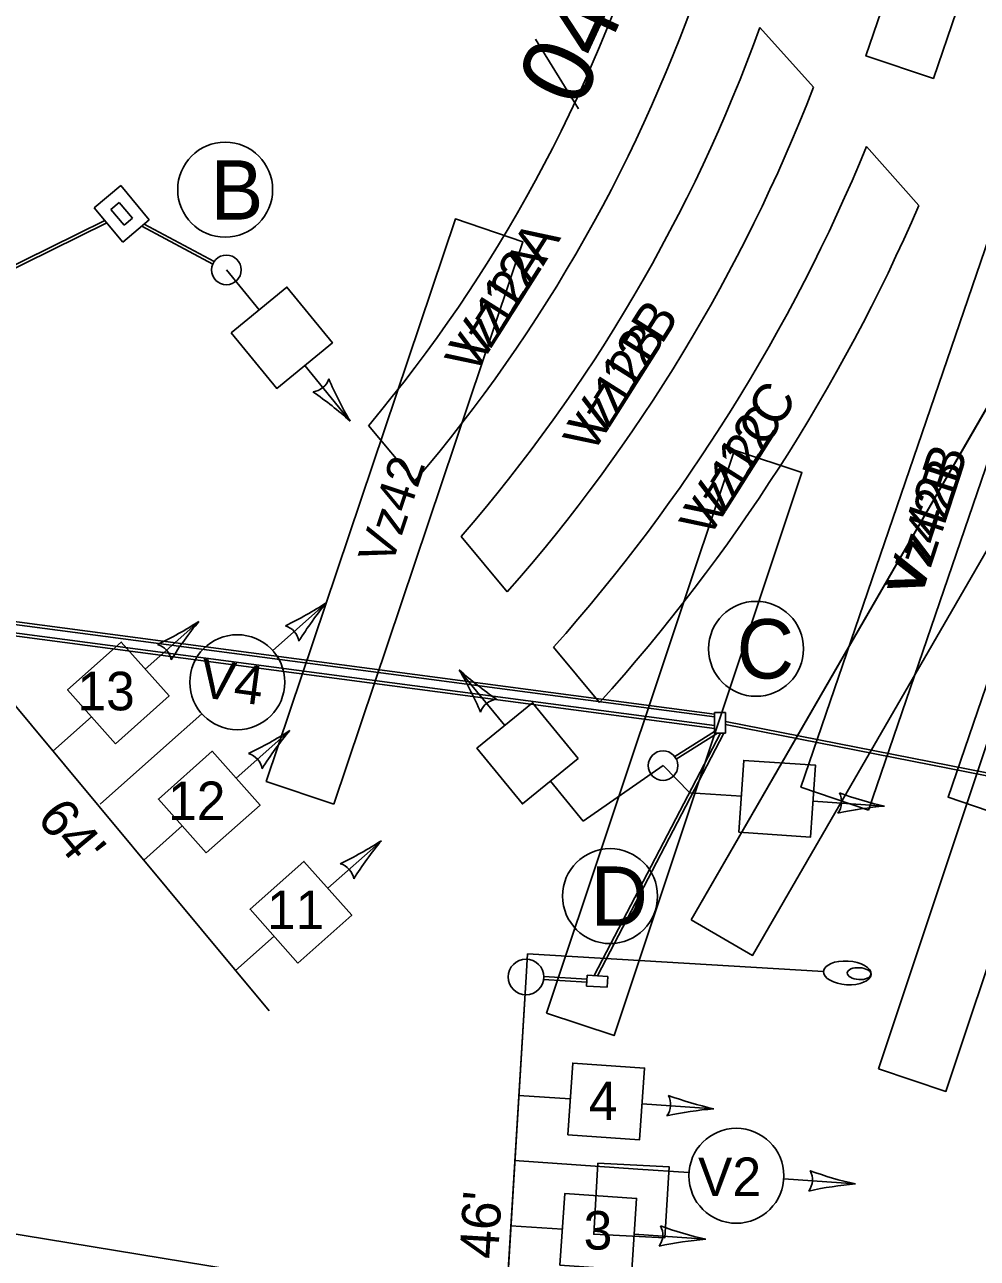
# Model space of a CAD drawing. Extents: x 647787 to 668496, y 640478 to 654412.
# Drawn here: x 661789.9 to 661870.2, y 647344.9 to 647448.9 of the extents above; entities that cross this region are included whole.
import ezdxf

# ---------------------------------------------------------------- set-up
doc = ezdxf.new("R2010")
doc.units = 0
for name, color, linetype in [('Default', 7, 'Continuous'), ('TEMP_DETECTION ZONE', 7, 'Continuous'), ('TEMP_DETECTION ZONE_Stage 2', 7, 'Continuous'), ('TEMP_DETECTION ZONE_STAGE 3', 7, 'Continuous'), ('TEMP_DETECTION_ZONE_STAGE 4', 7, 'Continuous'), ('TEMP_DETECTION_ZONE_STAGE 5', 7, 'Continuous'), ('TEMP_SIGNAL_HEAD_STAGE 1A', 7, 'Continuous'), ('TEMP_SIGNAL_POLES_STAGE 1A', 7, 'Continuous'), ('TEMP_SIGNAL_POLES_STAGE 1B', 7, 'Continuous'), ('TEMP_SIGNAL_POLES_STAGE 5', 7, 'Continuous'), ('TEXT_TEMP_SIGNAL_POLES_STAGE 5', 7, 'Continuous')]:
    doc.layers.add(name, color=color, linetype=linetype)

msp = doc.modelspace()

# ---------------------------------------------------------------- linework, layer by layer
at = {"layer": 'Default'}
msp.add_line((661832.92, 647447.66), (661836.54, 647441.77), dxfattribs=at)
msp.add_line((661832.92, 647447.66), (661836.54, 647441.77), dxfattribs=at)
msp.add_line((661832.92, 647447.66), (661836.54, 647441.77), dxfattribs=at)
msp.add_lwpolyline([(661974.83, 647316.48), (661742.97, 647354.55)], dxfattribs=at)
at = {"layer": 'TEMP_DETECTION ZONE'}
msp.add_lwpolyline([(661838.19, 647352.97), (661837.83, 647346.98), (661843.82, 647346.67), (661844.18, 647352.66)], close=True, dxfattribs=at)
msp.add_lwpolyline([(661838.19, 647352.97), (661837.83, 647346.98), (661843.82, 647346.67), (661844.18, 647352.66)], close=True, dxfattribs=at)
at = {"layer": 'TEMP_DETECTION ZONE_Stage 2'}
msp.add_lwpolyline([(661815.93, 647383.2), (661810.24, 647385.12), (661826.18, 647432.51), (661831.87, 647430.59)], close=True, dxfattribs=at)
at = {"layer": 'TEMP_DETECTION ZONE_STAGE 3'}
for points in [[(661815.93, 647383.2), (661810.24, 647385.12), (661826.18, 647432.51), (661831.87, 647430.59)], [(661846.03, 647373.46), (661851.22, 647370.46), (661876.25, 647413.75), (661871.05, 647416.75)], [(661846.03, 647373.46), (661851.22, 647370.46), (661876.25, 647413.75), (661871.05, 647416.75)], [(661846.03, 647373.46), (661851.22, 647370.46), (661876.25, 647413.75), (661871.05, 647416.75)], [(661846.03, 647373.47), (661851.22, 647370.46), (661876.25, 647413.75), (661871.06, 647416.75)], [(661861.82, 647360.91), (661867.51, 647359.01), (661883.34, 647406.44), (661877.65, 647408.34)], [(661861.82, 647360.91), (661867.51, 647359.01), (661883.34, 647406.43), (661877.64, 647408.33)], [(661861.82, 647360.91), (661867.51, 647359.01), (661883.34, 647406.43), (661877.64, 647408.33)], [(661861.82, 647360.91), (661867.51, 647359.01), (661883.34, 647406.43), (661877.64, 647408.33)]]:
    msp.add_lwpolyline(points, close=True, dxfattribs=at)
at = {"layer": 'TEMP_DETECTION_ZONE_STAGE 4'}
for points in [[(661862.7, 647451.92), (661860.76, 647446.24), (661866.45, 647444.34), (661868.39, 647450.02)], [(661862.7, 647451.92), (661860.76, 647446.24), (661866.45, 647444.34), (661868.39, 647450.02)], [(661862.7, 647451.92), (661860.76, 647446.24), (661866.45, 647444.34), (661868.39, 647450.02)], [(661862.7, 647451.92), (661860.76, 647446.24), (661866.45, 647444.34), (661868.4, 647450.02)], [(661815.93, 647383.2), (661810.24, 647385.12), (661826.18, 647432.51), (661831.87, 647430.59)], [(661833.86, 647365.61), (661839.55, 647363.71), (661855.38, 647411.14), (661849.69, 647413.04)], [(661833.86, 647365.61), (661839.55, 647363.71), (661855.38, 647411.14), (661849.69, 647413.04)], [(661833.86, 647365.61), (661839.55, 647363.71), (661855.38, 647411.14), (661849.69, 647413.04)], [(661833.86, 647365.61), (661839.55, 647363.71), (661855.38, 647411.14), (661849.69, 647413.04)]]:
    msp.add_lwpolyline(points, close=True, dxfattribs=at)
at = {"layer": 'TEMP_DETECTION_ZONE_STAGE 5'}
for p, q in [((661851.83, 647448.63), (661856.35, 647443.61)), ((661860.82, 647438.61), (661865.23, 647433.63)), ((661822.77, 647410.43), (661818.87, 647415.11)), ((661830.55, 647401.08), (661826.66, 647405.75)), ((661838.31, 647391.76), (661834.43, 647396.42))]:
    msp.add_line(p, q, dxfattribs=at)
for points in [[(661860.97, 647382.71), (661855.29, 647384.65), (661871.5, 647431.95), (661877.18, 647430.01)], [(661873.37, 647381.86), (661867.69, 647383.8), (661883.89, 647431.1), (661889.57, 647429.16)]]:
    msp.add_lwpolyline(points, close=True, dxfattribs=at)
for radius, start, end in [(124, 319.968, 343.0722), (130, 319.4932, 341.5298), (136, 319.061, 340.126), (142, 318.6657, 338.8419), (148, 318.3029, 337.6588), (154, 317.9686, 336.5697)]:
    msp.add_arc((661723.93, 647494.87), radius, start, end, dxfattribs=at)
at = {"layer": 'TEMP_SIGNAL_HEAD_STAGE 1A'}
for p, q in [((661795.75, 647433.44), (661797.99, 647435.31)), ((661795.75, 647433.44), (661797.99, 647435.31)), ((661797.99, 647435.31), (661800.39, 647432.43)), ((661797.99, 647435.31), (661800.39, 647432.43)), ((661797.16, 647433.31), (661797.86, 647433.9)), ((661797.16, 647433.31), (661797.86, 647433.9)), ((661797.86, 647433.9), (661798.98, 647432.56)), ((661797.86, 647433.9), (661798.98, 647432.56)), ((661795.75, 647433.44), (661798.15, 647430.56)), ((661795.75, 647433.44), (661798.15, 647430.56)), ((661797.16, 647433.31), (661798.28, 647431.97)), ((661797.16, 647433.31), (661798.28, 647431.97)), ((661798.28, 647431.97), (661798.98, 647432.56)), ((661798.28, 647431.97), (661798.98, 647432.56)), ((661796.64, 647432.37), (661764.86, 647416.7)), ((661796.64, 647432.37), (661764.86, 647416.7)), ((661796.8, 647432.17), (661764.97, 647416.48)), ((661796.8, 647432.17), (661764.97, 647416.48)), ((661798.15, 647430.56), (661800.39, 647432.43)), ((661798.15, 647430.56), (661800.39, 647432.43)), ((661805.73, 647428.69), (661799.75, 647431.89)), ((661805.73, 647428.69), (661799.75, 647431.89)), ((661805.84, 647428.91), (661799.95, 647432.06)), ((661805.84, 647428.91), (661799.95, 647432.06)), ((661762.8, 647402.06), (661848.01, 647390.8)), ((661762.92, 647401.79), (661848.01, 647390.55)), ((661763.97, 647401.9), (661848.01, 647390.8)), ((661764.1, 647401.63), (661848.01, 647390.55)), ((661761.34, 647401.03), (661848.01, 647389.58)), ((661761.76, 647401.23), (661848.01, 647389.84)), ((661763.18, 647400.79), (661848.01, 647389.58)), ((661763.6, 647400.98), (661848.01, 647389.84)), ((661848.01, 647390.93), (661848.93, 647390.93)), ((661848.01, 647390.93), (661848.01, 647389.18)), ((661848.01, 647390.93), (661848.93, 647390.93)), ((661848.01, 647390.93), (661848.01, 647389.18)), ((661848.93, 647390.93), (661848.93, 647389.18)), ((661848.93, 647390.93), (661848.93, 647389.18)), ((661848.93, 647390.18), (661886.08, 647382.86)), ((661848.93, 647390.18), (661886.08, 647382.86)), ((661848.93, 647389.92), (661886.07, 647382.61)), ((661848.93, 647389.92), (661886.07, 647382.61)), ((661848.51, 647389.18), (661837.87, 647368.76)), ((661848.51, 647389.18), (661837.87, 647368.76)), ((661848.79, 647389.18), (661838.14, 647368.74)), ((661848.79, 647389.18), (661838.14, 647368.74)), ((661844.66, 647387.22), (661848.01, 647389.32)), ((661844.66, 647387.22), (661848.01, 647389.32)), ((661844.79, 647387.01), (661848.25, 647389.18)), ((661844.79, 647387.01), (661848.25, 647389.18)), ((661848.01, 647389.18), (661848.93, 647389.18)), ((661848.01, 647389.18), (661848.93, 647389.18)), ((661837.24, 647368.21), (661833.61, 647368.43)), ((661837.24, 647368.21), (661833.61, 647368.43)), ((661837.25, 647368.46), (661833.63, 647368.68)), ((661837.25, 647368.46), (661833.63, 647368.68)), ((661837.22, 647367.88), (661837.27, 647368.8)), ((661837.22, 647367.88), (661837.27, 647368.8)), ((661837.27, 647368.8), (661839.02, 647368.69)), ((661837.27, 647368.8), (661839.02, 647368.69)), ((661838.96, 647367.78), (661839.02, 647368.69)), ((661838.96, 647367.78), (661839.02, 647368.69)), ((661837.22, 647367.88), (661838.96, 647367.78)), ((661837.22, 647367.88), (661838.96, 647367.78))]:
    msp.add_line(p, q, dxfattribs=at)
at = {"layer": 'TEMP_SIGNAL_POLES_STAGE 1A'}
for p, q in [((661806.88, 647428.21), (661809.64, 647424.84)), ((661813.48, 647420.15), (661817.31, 647415.48)), ((661769.53, 647414.98), (661810.48, 647365.8)), ((661810.79, 647396.14), (661815.32, 647400.18)), ((661800.04, 647394.59), (661804.56, 647398.6)), ((661830.33, 647389.83), (661826.5, 647394.5)), ((661792.26, 647387.68), (661795.51, 647390.56)), ((661801.58, 647387.94), (661804.82, 647390.82)), ((661807.7, 647385.4), (661812.22, 647389.41)), ((661796.25, 647383.2), (661801.58, 647387.94)), ((661836.93, 647381.78), (661843.67, 647386.45)), ((661843.67, 647386.45), (661845.93, 647384.16)), ((661836.93, 647381.78), (661834.18, 647385.14)), ((661845.93, 647384.16), (661850.27, 647383.87)), ((661856.31, 647383.45), (661862.34, 647383.04)), ((661799.92, 647378.48), (661803.17, 647381.37)), ((661815.43, 647376.12), (661819.94, 647380.13)), ((661807.65, 647369.2), (661810.9, 647372.09)), ((661832.13, 647368.65), (661832.25, 647370.61)), ((661832.25, 647370.61), (661857.2, 647369.11)), ((661829.35, 647322.73), (661832.13, 647368.65)), ((661832.13, 647368.65), (661830.62, 647343.69)), ((661831.52, 647358.67), (661835.86, 647358.37)), ((661841.91, 647357.96), (661847.94, 647357.54)), ((661831.15, 647353.18), (661841.54, 647352.47)), ((661841.54, 647352.47), (661845.86, 647352.17)), ((661853.84, 647351.63), (661859.89, 647351.21)), ((661830.86, 647347.69), (661835.2, 647347.39)), ((661841.25, 647346.98), (661847.27, 647346.56))]:
    msp.add_line(p, q, dxfattribs=at)
for points in [[(661807.29, 647422.92), (661811.98, 647426.77), (661815.82, 647422.08), (661811.13, 647418.23)], [(661797.53, 647388.3), (661793.5, 647392.83), (661798.03, 647396.86), (661802.06, 647392.32)], [(661836.52, 647387.06), (661831.83, 647383.22), (661827.99, 647387.91), (661832.68, 647391.75)], [(661805.18, 647379.1), (661801.15, 647383.63), (661805.69, 647387.66), (661809.72, 647383.13)], [(661850.06, 647380.84), (661850.47, 647386.89), (661856.52, 647386.48), (661856.11, 647380.43)], [(661812.91, 647369.82), (661808.88, 647374.36), (661813.41, 647378.38), (661817.44, 647373.85)], [(661835.65, 647355.34), (661836.07, 647361.39), (661842.12, 647360.98), (661841.7, 647354.93)], [(661834.99, 647344.36), (661835.41, 647350.41), (661841.45, 647350), (661841.04, 647343.95)]]:
    msp.add_lwpolyline(points, close=True, dxfattribs=at)
for centre, radius in [((661806.88, 647428.21), 1.25), ((661807.8, 647393.48), 4), ((661843.67, 647386.45), 1.25), ((661832.13, 647368.65), 1.5), ((661849.85, 647351.9), 4)]:
    msp.add_circle(centre, radius, dxfattribs=at)
for centre, radius, start, end in [((661813.97, 647419.56), 1.63, 277.4794, 341.1741), ((661842.64, 647430.54), 29.47, 202.9803, 210.7184), ((661797.56, 647393.6), 29.47, 47.9351, 55.6732), ((661799.23, 647424.87), 29.47, 295.3561, 303.0942), ((661838, 647381.36), 29.47, 140.3118, 148.0499), ((661788.5, 647423.31), 29.47, 295.2832, 303.0213), ((661827.22, 647379.75), 29.47, 140.238, 147.9761), ((661811.39, 647396.67), 1.63, 9.8452, 73.5398), ((661800.62, 647395.1), 1.63, 9.7823, 73.477), ((661846.25, 647416.39), 29.47, 227.9351, 235.6732), ((661801.17, 647379.45), 29.47, 22.9803, 30.7184), ((661829.84, 647390.43), 1.63, 97.4794, 161.1741), ((661796.16, 647414.12), 29.47, 295.2832, 303.0213), ((661834.87, 647370.56), 29.47, 140.238, 147.9761), ((661808.28, 647385.91), 1.63, 9.7823, 73.477), ((661857.09, 647383.4), 1.63, 324.2443, 27.939), ((661868.73, 647411.81), 29.47, 249.7452, 257.4833), ((661864.76, 647353.67), 29.47, 94.7, 102.4381), ((661803.88, 647404.84), 29.47, 295.2832, 303.0213), ((661842.6, 647361.28), 29.47, 140.238, 147.9761), ((661816.01, 647376.63), 1.63, 9.7823, 73.477), ((661842.68, 647357.9), 1.63, 324.2443, 27.939), ((661854.32, 647386.32), 29.47, 249.7452, 257.4833), ((661850.35, 647328.17), 29.47, 94.7, 102.4381), ((661854.63, 647351.57), 1.63, 324.2417, 27.9363), ((661866.27, 647379.98), 29.47, 249.7527, 257.4908), ((661862.31, 647321.84), 29.47, 94.7084, 102.4465), ((661842.02, 647346.92), 1.63, 324.2443, 27.939), ((661853.66, 647375.33), 29.47, 249.7452, 257.4833), ((661849.69, 647317.19), 29.47, 94.7, 102.4381)]:
    msp.add_arc(centre, radius, start, end, dxfattribs=at)
for centre, major_axis in [((661859.2, 647368.99), (2, -0.12)), ((661860.19, 647368.93), (-0.998, 0.06))]:
    msp.add_ellipse(centre, major_axis=major_axis, ratio=0.5, dxfattribs=at)
at = {"layer": 'TEMP_SIGNAL_POLES_STAGE 1B'}
for p, q in [((661851.83, 647448.63), (661856.35, 647443.61)), ((661860.82, 647438.61), (661865.23, 647433.63)), ((661822.77, 647410.43), (661818.87, 647415.11)), ((661830.55, 647401.08), (661826.66, 647405.75)), ((661838.31, 647391.76), (661834.43, 647396.42))]:
    msp.add_line(p, q, dxfattribs=at)
for points in [[(661860.97, 647382.71), (661855.29, 647384.65), (661871.5, 647431.95), (661877.18, 647430.01)], [(661873.37, 647381.86), (661867.69, 647383.8), (661883.89, 647431.1), (661889.57, 647429.16)]]:
    msp.add_lwpolyline(points, close=True, dxfattribs=at)
for radius, start, end in [(124, 319.968, 343.0722), (130, 319.4932, 341.5298), (136, 319.061, 340.126), (142, 318.6657, 338.8419), (148, 318.3029, 337.6588), (154, 317.9686, 336.5697)]:
    msp.add_arc((661723.93, 647494.87), radius, start, end, dxfattribs=at)
at = {"layer": 'TEMP_SIGNAL_POLES_STAGE 5'}
for p, q in [((661769.53, 647414.98), (661810.48, 647365.8)), ((661832.13, 647368.65), (661832.25, 647370.61)), ((661832.25, 647370.61), (661857.2, 647369.11)), ((661832.13, 647368.65), (661829.35, 647322.73)), ((661832.13, 647368.65), (661830.62, 647343.69))]:
    msp.add_line(p, q, dxfattribs=at)
for centre, radius in [((661806.88, 647428.21), 1.25), ((661843.67, 647386.45), 1.25), ((661832.13, 647368.65), 1.5)]:
    msp.add_circle(centre, radius, dxfattribs=at)
for centre, major_axis in [((661859.2, 647368.99), (2, -0.12)), ((661860.19, 647368.93), (-0.998, 0.06))]:
    msp.add_ellipse(centre, major_axis=major_axis, ratio=0.5, dxfattribs=at)
at = {"layer": 'TEXT_TEMP_SIGNAL_POLES_STAGE 5'}
for centre in [(661806.78, 647434.97), (661851.51, 647396.29), (661839.21, 647375.46)]:
    msp.add_circle(centre, 4, dxfattribs=at)

# ---------------------------------------------------------------- texts
at = {"layer": 'Default'}
msp.add_text('04', height=6, rotation=65.2141, dxfattribs=at).set_placement((661836.65, 647441.67))
msp.add_text('04', height=6, rotation=65.2141, dxfattribs=at).set_placement((661836.65, 647441.67))
msp.add_text('04', height=6, rotation=65.2141, dxfattribs=at).set_placement((661836.65, 647441.67))
at = {"layer": 'TEMP_DETECTION ZONE_Stage 2'}
msp.add_text('Vz42', height=3, rotation=71.5452, dxfattribs=at).set_placement((661820.78, 647403.18))
at = {"layer": 'TEMP_DETECTION ZONE_STAGE 3'}
msp.add_text('Vz42', height=3, rotation=71.5452, dxfattribs=at).set_placement((661820.78, 647403.18))
at = {"layer": 'TEMP_DETECTION_ZONE_STAGE 4'}
msp.add_text('Vz42', height=3, rotation=71.5452, dxfattribs=at).set_placement((661820.78, 647403.18))
at = {"layer": 'TEMP_DETECTION_ZONE_STAGE 5'}
for s, rotation, p in [('Vz12A', 57.6618, (661827.7, 647419.22)), ('Vz12B', 57.6618, (661837.65, 647412.52)), ('Vz12C', 57.6618, (661847.45, 647405.43)), ('Vz42B', 71.9202, (661865.37, 647400.46))]:
    msp.add_text(s, height=3, rotation=rotation, dxfattribs=at).set_placement(p)
at = {"layer": 'TEMP_SIGNAL_POLES_STAGE 1B'}
for s, rotation, p in [('Vz12A', 57.6618, (661828.27, 647420.11)), ('Vz12B', 57.6618, (661838.25, 647413.47)), ('Vz12C', 57.6618, (661848.06, 647406.39)), ('Vz42B', 71.9202, (661865.43, 647400.65))]:
    msp.add_text(s, height=3.25, rotation=rotation, dxfattribs=at).set_placement(p)
at = {"layer": 'TEXT_TEMP_SIGNAL_POLES_STAGE 5'}
for s, height, p in [('B', 5, (661805.54, 647432.45)), ('C', 5, (661849.88, 647393.79)), ('13', 3.25, (661794.33, 647391.11)), ('12', 3.25, (661801.97, 647381.86)), ('D', 5, (661837.57, 647372.96)), ('11', 3.25, (661810.3, 647372.68)), ('4', 3.25, (661837.41, 647356.59)), ('V2', 3.25, (661846.62, 647350.19)), ('3', 3.25, (661836.98, 647345.68))]:
    msp.add_text(s, height=height, dxfattribs=at).set_placement(p)
for s, rotation, p in [('V4', 352.315, (661804.51, 647392.25)), ("64'", 309.7831, (661790.82, 647381.96)), ("46'", 86.5452, (661829.76, 647344.84))]:
    msp.add_text(s, height=3.25, rotation=rotation, dxfattribs=at).set_placement(p)

doc.saveas('drawing.dxf')
